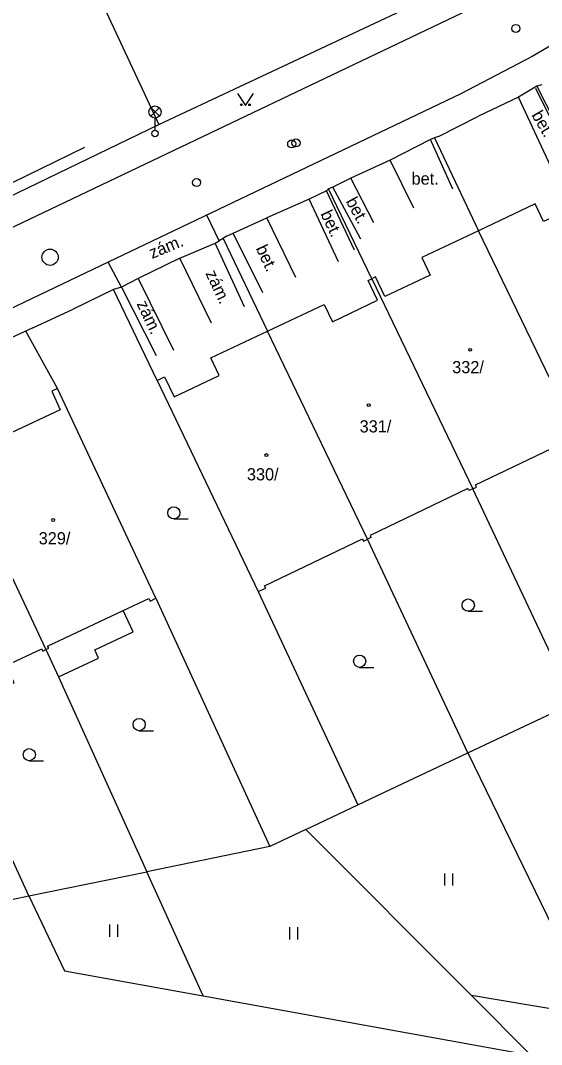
# Model space of a CAD drawing. Extents: x -737812 to -729375, y -1123000 to -1115500.
# Drawn here: x -736705.1 to -736673, y -1119175 to -1119111.9 of the extents above; entities that cross this region are included whole.
import ezdxf

# ---------------------------------------------------------------- set-up
doc = ezdxf.new("R2010")
doc.units = 0
for name, color, linetype in [('Doplněk polohopisu', 7, 'Continuous'), ('Hranice - ploty_ zdi', 7, 'Continuous'), ('Hranice parcel a úz_ celk', 7, 'Continuous'), ('Komunikace', 7, 'Continuous'), ('Pomocné popisy', 7, 'Continuous'), ('Povr_ zn_ inž_ sítí - el_', 7, 'Continuous'), ('Povr_ zn_ inž_ sítí - kan_', 7, 'Continuous'), ('Povr_ zn_ inž_ sítí - vod_', 7, 'Continuous'), ('Stavební objekty', 7, 'Continuous'), ('Značky druhů budov', 7, 'Continuous'), ('Značky druhů pozemků', 7, 'Continuous'), ('Čísla popisná', 7, 'Continuous')]:
    doc.layers.add(name, color=color, linetype=linetype)

msp = doc.modelspace()

# ---------------------------------------------------------------- linework, layer by layer
at = {"layer": 'Doplněk polohopisu'}
for p, q in [((-736671.41, -1119120.12), (-736673.38, -1119116.08)), ((-736672.47, -1119120.89), (-736674.45, -1119116.62)), ((-736678.5, -1119122.28), (-736679.87, -1119119.22)), ((-736680.9, -1119123.46), (-736682.36, -1119120.5)), ((-736683.37, -1119124.37), (-736684.79, -1119121.61)), ((-736684.55, -1119126.05), (-736686.28, -1119122.38)), ((-736684.16, -1119125.37), (-736685.88, -1119122.16)), ((-736685.55, -1119126.76), (-736687.35, -1119122.9)), ((-736692.89, -1119125.47), (-736693.65, -1119123.88)), ((-736688.17, -1119127.73), (-736689.95, -1119124.06)), ((-736691.32, -1119129.54), (-736693.14, -1119125.61)), ((-736690.2, -1119128.68), (-736692.03, -1119125)), ((-736698.9, -1119128.32), (-736699.72, -1119126.78)), ((-736693.37, -1119130.53), (-736695.32, -1119126.54)), ((-736697.87, -1119127.78), (-736695.7, -1119132.2)), ((-736698.9, -1119128.32), (-736696.76, -1119132.54))]:
    msp.add_line(p, q, dxfattribs=at)
at = {"layer": 'Hranice - ploty_ zdi'}
for p, q in [((-736673.02, -1119115.87), (-736673.32, -1119115.94)), ((-736673.32, -1119115.94), (-736670.74, -1119121.08)), ((-736679.38, -1119119.05), (-736676.92, -1119117.79)), ((-736712.86, -1119126.14), (-736696.6, -1119118.31)), ((-736679.87, -1119119.22), (-736682.36, -1119120.5)), ((-736679.62, -1119119.13), (-736676.92, -1119124.85)), ((-736713.3, -1119125.61), (-736701.17, -1119119.71)), ((-736682.36, -1119120.5), (-736684.79, -1119121.61)), ((-736684.79, -1119121.61), (-736685.88, -1119122.16)), ((-736686.28, -1119122.38), (-736687.35, -1119122.9)), ((-736683.49, -1119127.8), (-736686.16, -1119122.26)), ((-736687.35, -1119122.9), (-736689.95, -1119124.06)), ((-736692.65, -1119125.32), (-736689.91, -1119131.03)), ((-736695.32, -1119126.54), (-736697.87, -1119127.78)), ((-736697.87, -1119127.78), (-736698.9, -1119128.32)), ((-736696.7, -1119134.06), (-736699.4, -1119128.46)), ((-736704.36, -1119130.83), (-736701.88, -1119129.68)), ((-736704.36, -1119130.83), (-736707.07, -1119132.06))]:
    msp.add_line(p, q, dxfattribs=at)
for points in [[(-736713.57, -1119082.02), (-736696.6, -1119118.31), (-736678.31, -1119109.7)], [(-736673.32, -1119115.94), (-736674.45, -1119116.62), (-736676.92, -1119117.79)], [(-736679.38, -1119119.05), (-736679.62, -1119119.13), (-736679.87, -1119119.22)], [(-736685.88, -1119122.16), (-736686.16, -1119122.26), (-736686.28, -1119122.38)], [(-736692.44, -1119125.18), (-736692.03, -1119125), (-736689.95, -1119124.06)], [(-736695.32, -1119126.54), (-736693.14, -1119125.61), (-736692.89, -1119125.47)], [(-736692.44, -1119125.18), (-736692.65, -1119125.32), (-736692.89, -1119125.47)], [(-736698.9, -1119128.32), (-736699.4, -1119128.46), (-736701.88, -1119129.68)]]:
    msp.add_lwpolyline(points, dxfattribs=at)
at = {"layer": 'Hranice parcel a úz_ celk'}
for p, q in [((-736702.84, -1119134.56), (-736704.8, -1119131.03)), ((-736671.06, -1119153.92), (-736677.26, -1119140.74)), ((-736677.57, -1119157), (-736683.76, -1119143.85)), ((-736696.78, -1119147.48), (-736689.77, -1119162.77)), ((-736703.56, -1119150.64), (-736702.78, -1119152.31)), ((-736702.78, -1119152.31), (-736697.34, -1119164.32)), ((-736677.57, -1119157), (-736671.06, -1119153.92)), ((-736704.6, -1119165.81), (-736709.62, -1119154.89)), ((-736682.7, -1119159.43), (-736677.57, -1119157)), ((-736684.35, -1119160.21), (-736682.7, -1119159.43)), ((-736685.56, -1119160.78), (-736684.35, -1119160.21)), ((-736687.55, -1119161.72), (-736685.56, -1119160.78)), ((-736687.55, -1119161.72), (-736689.77, -1119162.77)), ((-736689.77, -1119162.77), (-736697.34, -1119164.32)), ((-736704.6, -1119165.81), (-736697.34, -1119164.32)), ((-736711.86, -1119167.3), (-736704.6, -1119165.81))]:
    msp.add_line(p, q, dxfattribs=at)
for points in [[(-736690.48, -1119147.07), (-736684.35, -1119160.21)], [(-736702.78, -1119152.31), (-736700.31, -1119151.16), (-736700.54, -1119150.66), (-736698.18, -1119149.55), (-736698.79, -1119148.24)], [(-736677.57, -1119157), (-736669.67, -1119173.24), (-736677.36, -1119171.95)], [(-736693.87, -1119171.97), (-736673.69, -1119175.61), (-736677.36, -1119171.95), (-736687.55, -1119161.72)], [(-736704.6, -1119165.81), (-736702.42, -1119170.42), (-736693.87, -1119171.97), (-736697.34, -1119164.32)]]:
    msp.add_lwpolyline(points, dxfattribs=at)
at = {"layer": 'Komunikace'}
for points in [[(-736619.25, -1119056.93), (-736620.09, -1119060.93), (-736621.69, -1119064.53), (-736623.22, -1119067.17), (-736626.44, -1119071.73), (-736631.47, -1119077.95), (-736637.23, -1119085.14), (-736647.53, -1119097.74), (-736649.57, -1119099.9), (-736651.2, -1119101.02), (-736673.61, -1119114.12), (-736678, -1119116.41), (-736699.72, -1119126.78), (-736740.89, -1119146.47), (-736765.12, -1119158.12)], [(-736677.43, -1119111.21), (-736677.95, -1119111.44), (-736724.57, -1119133.68)]]:
    msp.add_lwpolyline(points, dxfattribs=at)
at = {"layer": 'Povr_ zn_ inž_ sítí - el_'}
for p, q in [((-736697.104, -1119117.798), (-736696.576, -1119117.27)), ((-736696.568, -1119117.795), (-736697.096, -1119117.266)), ((-736696.84, -1119117.91), (-736696.84, -1119118.66))]:
    msp.add_line(p, q, dxfattribs=at)
for centre, radius in [((-736696.84, -1119117.535), 0.375), ((-736696.84, -1119118.86), 0.2)]:
    msp.add_circle(centre, radius, dxfattribs=at)
at = {"layer": 'Povr_ zn_ inž_ sítí - kan_'}
msp.add_circle((-736703.3, -1119126.48), 0.5, dxfattribs=at)
at = {"layer": 'Povr_ zn_ inž_ sítí - vod_'}
for centre in [(-736674.62, -1119112.39), (-736688.42, -1119119.5), (-736688.16, -1119119.44), (-736694.28, -1119121.88)]:
    msp.add_circle(centre, 0.25, dxfattribs=at)
at = {"layer": 'Stavební objekty'}
for p, q in [((-736670.76, -1119137.62), (-736676.92, -1119124.85)), ((-736683.49, -1119127.8), (-736677.26, -1119140.74)), ((-736683.76, -1119143.85), (-736689.91, -1119131.03))]:
    msp.add_line(p, q, dxfattribs=at)
for points in [[(-736670.74, -1119121.08), (-736670.97, -1119121.19), (-736670.11, -1119122.99), (-736672.92, -1119124.28), (-736673.44, -1119123.2), (-736676.92, -1119124.85)], [(-736676.92, -1119124.85), (-736680.4, -1119126.5), (-736679.89, -1119127.58), (-736682.68, -1119128.9), (-736683.26, -1119127.69), (-736683.49, -1119127.8)], [(-736689.91, -1119131.03), (-736686.43, -1119129.38), (-736685.92, -1119130.46), (-736683.13, -1119129.12), (-736683.71, -1119127.91), (-736683.49, -1119127.8)], [(-736696.7, -1119134.06), (-736696.25, -1119133.85), (-736695.66, -1119135.08), (-736692.89, -1119133.76), (-736693.4, -1119132.68), (-736689.91, -1119131.03)], [(-736696.7, -1119134.06), (-736690.48, -1119147.07), (-736690.02, -1119146.85), (-736690.09, -1119146.71), (-736684.06, -1119143.83), (-736684, -1119143.96), (-736683.76, -1119143.85)], [(-736702.84, -1119134.56), (-736703.2, -1119134.73), (-736702.67, -1119135.87), (-736705.65, -1119137.27), (-736706.12, -1119136.26), (-736709.37, -1119137.79), (-736709.44, -1119137.66), (-736709.62, -1119137.74)], [(-736703.56, -1119150.64), (-736703.38, -1119150.56), (-736703.45, -1119150.42), (-736698.79, -1119148.24), (-736697.21, -1119147.5), (-736697.14, -1119147.65), (-736696.78, -1119147.48), (-736702.84, -1119134.56)], [(-736709.62, -1119137.74), (-736703.56, -1119150.64)], [(-736677.26, -1119140.74), (-736677.04, -1119140.63), (-736677.1, -1119140.49), (-736671.06, -1119137.6), (-736671, -1119137.74), (-736670.76, -1119137.62)], [(-736677.26, -1119140.74), (-736677.51, -1119140.85), (-736677.57, -1119140.72), (-736683.6, -1119143.61), (-736683.54, -1119143.74), (-736683.76, -1119143.85)], [(-736707.83, -1119153.78), (-736705.51, -1119152.69), (-736706.01, -1119151.63), (-736703.81, -1119150.59), (-736703.74, -1119150.73), (-736703.56, -1119150.64)]]:
    msp.add_lwpolyline(points, dxfattribs=at)
at = {"layer": 'Značky druhů budov'}
for centre in [(-736677.43, -1119132.18), (-736683.68, -1119135.59), (-736689.98, -1119138.66), (-736703.11, -1119142.66)]:
    msp.add_circle(centre, 0.0875, dxfattribs=at)
at = {"layer": 'Značky druhů pozemků'}
for p, q in [((-736695.68, -1119142.595), (-736694.805, -1119142.595)), ((-736677.55, -1119148.275), (-736676.675, -1119148.275)), ((-736684.24, -1119151.735), (-736683.365, -1119151.735)), ((-736697.81, -1119155.635), (-736696.935, -1119155.635)), ((-736704.58, -1119157.485), (-736703.705, -1119157.485)), ((-736679, -1119165.175), (-736679, -1119164.425)), ((-736678.5, -1119165.175), (-736678.5, -1119164.425)), ((-736699.62, -1119168.325), (-736699.62, -1119167.575)), ((-736699.12, -1119168.325), (-736699.12, -1119167.575)), ((-736688.54, -1119168.485), (-736688.54, -1119167.735)), ((-736688.04, -1119168.485), (-736688.04, -1119167.735))]:
    msp.add_line(p, q, dxfattribs=at)
msp.add_lwpolyline([(-736691.77, -1119116.39), (-736691.27, -1119117.14), (-736690.77, -1119116.39)], dxfattribs=at)
for centre, radius in [((-736691.52, -1119117.09), 0.05), ((-736691.02, -1119117.09), 0.05), ((-736695.68, -1119142.22), 0.375), ((-736677.55, -1119147.9), 0.375), ((-736684.24, -1119151.36), 0.375), ((-736697.81, -1119155.26), 0.375), ((-736704.58, -1119157.11), 0.375)]:
    msp.add_circle(centre, radius, dxfattribs=at)

# ---------------------------------------------------------------- texts
at = {"layer": 'Pomocné popisy'}
for s, rotation, p in [('bet.', 300.29033, (-736673.68, -1119117.72)), ('bet.', 298.50511, (-736685.11, -1119123.03)), ('bet.', 295.27772, (-736686.67, -1119123.8)), ('zám.', 22.57832, (-736697.02, -1119126.59)), ('bet.', 295.27772, (-736690.65, -1119125.93)), ('zám.', 295.27772, (-736693.75, -1119127.47)), ('zám.', 295.27772, (-736697.99, -1119129.34))]:
    msp.add_text(s, height=0.75, rotation=rotation, dxfattribs=at).set_placement(p)
msp.add_text('bet.', height=0.75, dxfattribs=at).set_placement((-736681.04, -1119122.01))
at = {"layer": 'Čísla popisná'}
for s, p in [('332/', (-736678.54, -1119133.62)), ('331/', (-736684.24, -1119137.27)), ('330/', (-736691.18, -1119140.22)), ('329/', (-736704, -1119144.16))]:
    msp.add_text(s, height=0.75, dxfattribs=at).set_placement(p)

doc.saveas('drawing.dxf')
